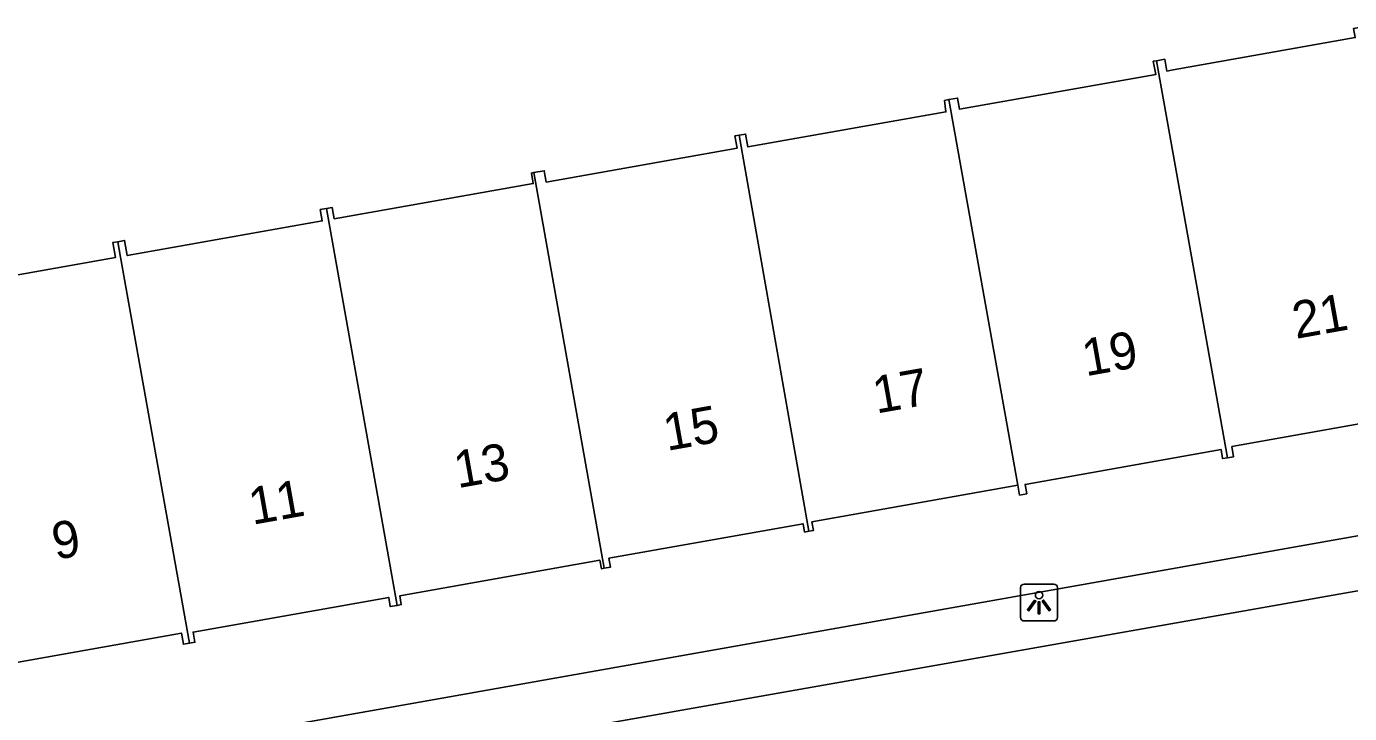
# Model space of a CAD drawing. Extents: x 157793 to 159380, y 380882 to 382313.
# Drawn here: x 158631.76 to 158667.54, y 381559.03 to 381577.62 of the extents above; entities that cross this region are included whole.
import ezdxf

# ---------------------------------------------------------------- set-up
doc = ezdxf.new("R2010")
doc.units = 0
for name, color, linetype in [('IMGEO_Lichtpunt', 7, 'Continuous'), ('IMGEO_Pand', 7, 'Continuous'), ('IMGEO_Pand_nummerreeks', 7, 'Continuous'), ('IMGEO_Rijbaan_lokaal_open', 7, 'Continuous'), ('IMGEO_Voetpad_open', 7, 'Continuous')]:
    doc.layers.add(name, color=color, linetype=linetype)

msp = doc.modelspace()

# ---------------------------------------------------------------- linework, layer by layer
at = {"layer": 'IMGEO_Lichtpunt'}
for p, q in [((158659.545, 381562.531), (158658.737, 381562.531)), ((158659.545, 381562.531), (158658.737, 381562.531)), ((158658.643, 381562.436), (158658.643, 381561.629)), ((158658.643, 381562.436), (158658.643, 381561.629)), ((158659.639, 381561.629), (158659.639, 381562.436)), ((158659.639, 381561.629), (158659.639, 381562.436)), ((158658.737, 381561.535), (158659.545, 381561.535)), ((158658.737, 381561.535), (158659.545, 381561.535))]:
    msp.add_line(p, q, dxfattribs=at)
for points in [[(158659.017, 381562.1), (158659.056, 381562.072), (158658.868, 381561.81), (158658.83, 381561.837), (158659.017, 381562.1)], [(158659.119, 381562.052), (158659.166, 381562.052), (158659.166, 381561.73), (158659.119, 381561.73), (158659.119, 381562.052)], [(158659.229, 381562.072), (158659.267, 381562.099), (158659.454, 381561.837), (158659.415, 381561.809), (158659.229, 381562.072)]]:
    msp.add_lwpolyline(points, dxfattribs=at)
msp.add_circle((158659.142, 381562.234), 0.0994, dxfattribs=at)
for centre, start, end in [((158658.737, 381562.436), 90, 180), ((158658.737, 381562.436), 90, 180), ((158659.545, 381562.436), 0, 90), ((158659.545, 381562.436), 0, 90), ((158658.737, 381561.629), 180, 270), ((158658.737, 381561.629), 180, 270), ((158659.545, 381561.629), 270, 0), ((158659.545, 381561.629), 270, 360)]:
    msp.add_arc(centre, 0.0946, start, end, dxfattribs=at)
at = {"layer": 'IMGEO_Pand'}
for points in [[(158662.319, 381576.689), (158662.543, 381576.728), (158662.6, 381576.41), (158662.769, 381576.44), (158667.691, 381577.314), (158667.647, 381577.563), (158667.948, 381577.617), (158667.99, 381577.383), (158668.267, 381577.432), (158670.063, 381567.313), (158669.869, 381567.278), (158669.921, 381566.985), (158669.566, 381566.922), (158669.521, 381567.171), (158664.356, 381566.254), (158664.404, 381565.979), (158664.234, 381565.949)], [(158656.706, 381575.639), (158656.938, 381575.68), (158656.992, 381575.375), (158662.296, 381576.316), (158662.232, 381576.674), (158662.319, 381576.689)], [(158664.234, 381565.949), (158662.319, 381576.689)], [(158651.036, 381574.675), (158651.209, 381574.706), (158651.271, 381574.356), (158656.623, 381575.306), (158656.59, 381575.618), (158656.706, 381575.639)], [(158658.568, 381565.204), (158656.706, 381575.639)], [(158645.478, 381573.663), (158645.762, 381573.714), (158645.816, 381573.408), (158650.979, 381574.325), (158650.92, 381574.655), (158651.036, 381574.675)], [(158651.036, 381574.675), (158652.922, 381563.961)], [(158645.478, 381573.663), (158645.417, 381573.652), (158645.468, 381573.368), (158640.086, 381572.413), (158640.032, 381572.719), (158639.872, 381572.691)], [(158647.387, 381562.961), (158645.478, 381573.663)], [(158634.23, 381571.795), (158634.416, 381571.828), (158634.488, 381571.419), (158639.763, 381572.356), (158639.708, 381572.662), (158639.872, 381572.691)], [(158639.872, 381572.691), (158641.786, 381561.957)], [(158628.74, 381570.403), (158634.167, 381571.366), (158634.095, 381571.771), (158634.23, 381571.795)], [(158634.23, 381571.795), (158634.306, 381571.378), (158636.169, 381560.932)], [(158664.234, 381565.949), (158664.106, 381565.926), (158664.063, 381566.169), (158658.765, 381565.228), (158658.81, 381564.974), (158658.615, 381564.939), (158658.568, 381565.204)], [(158658.568, 381565.204), (158653, 381564.216), (158653.042, 381563.982), (158652.922, 381563.961)], [(158652.922, 381563.961), (158652.804, 381563.94), (158652.764, 381564.163), (158647.514, 381563.231), (158647.557, 381562.991), (158647.387, 381562.961)], [(158641.786, 381561.957), (158641.899, 381561.977), (158641.857, 381562.214), (158647.268, 381563.175), (158647.308, 381562.947), (158647.387, 381562.961)], [(158641.786, 381561.957), (158641.601, 381561.924), (158641.557, 381562.172), (158636.268, 381561.232), (158636.316, 381560.958), (158636.169, 381560.932)], [(158636.169, 381560.932), (158636.006, 381560.903), (158635.952, 381561.205), (158630.518, 381560.241)]]:
    msp.add_lwpolyline(points, dxfattribs=at)
at = {"layer": 'IMGEO_Rijbaan_lokaal_open'}
msp.add_lwpolyline([(158676.271, 381559.228), (158675.465, 381563.711), (158634.627, 381556.496), (158633.506, 381555.299)], dxfattribs=at)
at = {"layer": 'IMGEO_Voetpad_open'}
msp.add_lwpolyline([(158616.501, 381554.75), (158671.624, 381564.522)], dxfattribs=at)

# ---------------------------------------------------------------- texts
at = {"layer": 'IMGEO_Pand_nummerreeks'}
for s, rotation, p in [('21', 10.108, (158666.087, 381569.164)), ('19', 10.107, (158660.405, 381568.151)), ('17', 10.107, (158654.744, 381567.142)), ('15', 10.108, (158649.082, 381566.133)), ('13', 10.107, (158643.421, 381565.123)), ('11', 10.108, (158637.872, 381564.134)), ('9', 10.108, (158632.55, 381563.186))]:
    msp.add_text(s, height=1, rotation=rotation, dxfattribs=at).set_placement(p)

doc.saveas('drawing.dxf')
